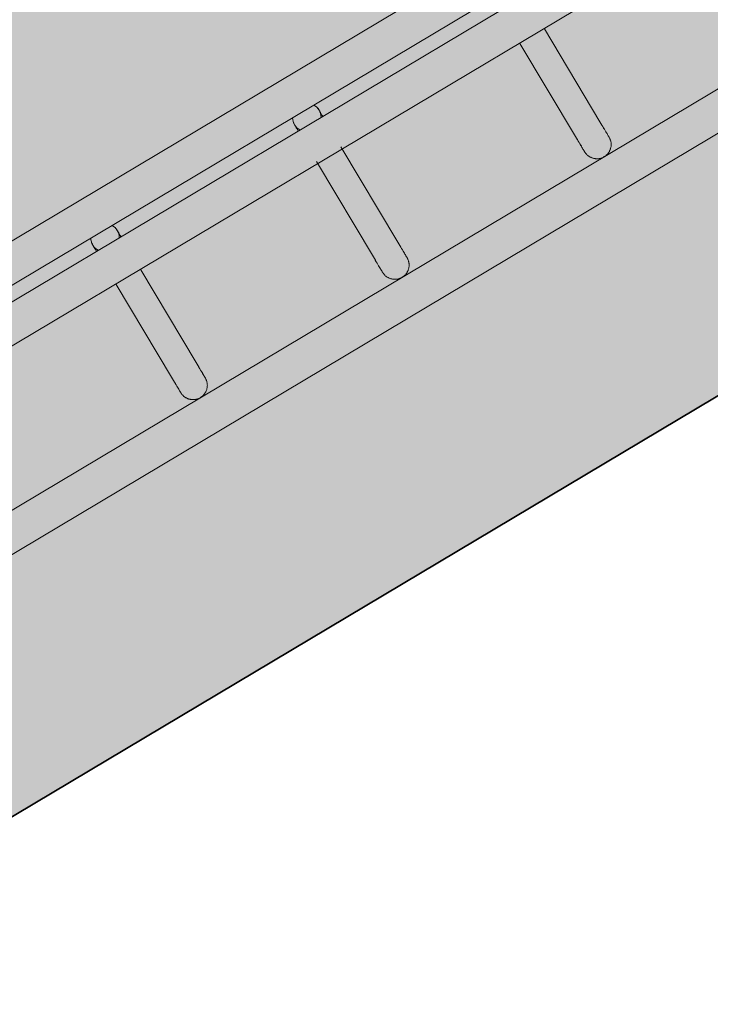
# Model space of a CAD drawing. Header units: metres. Extents: x 127444 to 127966, y 464485 to 464708.
# Tile 258 of 425: x 127927.989 to 127928.134, y 464643.705 to 464643.912. Entities that reach past the tile are written whole.
import ezdxf

# ---------------------------------------------------------------- set-up
doc = ezdxf.new("R2010")
doc.units = ezdxf.units.M
for name, color, linetype, lineweight in [('A-FLOR-HRAL', 11, 'Continuous', 9), ('B-WE-VH-VERHARDING_BETONSTRAATSTEEN-A-200', 8, 'Continuous', 9), ('N-WE-VH-VERHARDING_BETON-A', 252, 'Continuous', 18), ('N-WE-VH-VERHARDING_BETON-G', 252, 'Continuous', 35), ('S-BEAM', 12, 'Continuous', 9)]:
    doc.layers.add(name, color=color, linetype=linetype, lineweight=lineweight)

# ---------------------------------------------------------------- blocks, each defined once
blk = doc.blocks.new('34_22_B_BNP_Hekwerk_Integra_Schuin - Integra_Schuin_1000-4876906--2_00_00')
at = {"layer": 'A-FLOR-HRAL'}
for p, q in [((362.37, 9.5), (-1956.09, 9.5)), ((-1956.09, 1.5), (361.67, 1.5)), ((361.4, -1.5), (-1956.09, -1.5)), ((-1956.09, -9.5), (360.7, -9.5)), ((358.11, -39.13), (-1956.09, -39.13)), ((-1956.09, -47.13), (357.41, -47.13))]:
    blk.add_line(p, q, dxfattribs=at)
at = {"layer": 'S-BEAM'}
for p, q in [((36.48, -9.6), (36.48, -32.34)), ((36.48, -9.6), (36.48, -32.34)), ((36.48, -9.6), (36.48, -32.34)), ((36.48, -9.6), (36.48, -32.34)), ((42.48, -32.34), (42.48, -9.6)), ((42.48, -32.34), (42.48, -9.6)), ((42.48, -32.34), (42.48, -9.6)), ((42.48, -32.34), (42.48, -9.6)), ((85.88, -8.96), (85.88, -32.34)), ((85.88, -8.96), (85.88, -32.34)), ((85.88, -8.96), (85.88, -32.34)), ((85.88, -8.97), (85.88, -32.34)), ((91.88, -32.34), (91.88, -8.96)), ((91.88, -32.34), (91.88, -8.96)), ((91.88, -32.34), (91.88, -8.96)), ((91.88, -32.34), (91.88, -8.97)), ((135.35, -9.6), (135.35, -32.34)), ((135.35, -9.6), (135.35, -32.34)), ((135.35, -9.6), (135.35, -32.34)), ((135.35, -9.6), (135.35, -32.34)), ((141.35, -32.34), (141.35, -9.6)), ((141.35, -32.34), (141.35, -9.6)), ((141.35, -32.34), (141.35, -9.6)), ((141.35, -32.34), (141.35, -9.6))]:
    blk.add_line(p, q, dxfattribs=at)
at = {"layer": 'S-BEAM', "flags": 128}
for points in [[(36.48, 0), (36.48, 0.12), (36.49, 0.24), (36.5, 0.36), (36.51, 0.48), (36.54, 0.6)], [(36.48, 0), (36.48, 0.12), (36.49, 0.24), (36.5, 0.36), (36.51, 0.48), (36.54, 0.6)], [(36.48, 0), (36.48, -0.01), (36.48, -0.03), (36.48, -0.06), (36.48, -0.11), (36.48, -0.18), (36.48, -0.26), (36.48, -0.35), (36.48, -0.46), (36.48, -0.58), (36.48, -0.71), (36.48, -0.86), (36.48, -1.02), (36.48, -1.19), (36.48, -1.37), (36.48, -1.53)], [(36.48, 0), (36.48, -0.01), (36.48, -0.03), (36.48, -0.06), (36.48, -0.11), (36.48, -0.18), (36.48, -0.26), (36.48, -0.35), (36.48, -0.46), (36.48, -0.58), (36.48, -0.71), (36.48, -0.86), (36.48, -1.02), (36.48, -1.19), (36.48, -1.37), (36.48, -1.53)], [(36.76, 1.28), (36.82, 1.39), (36.87, 1.49)], [(36.76, 1.28), (36.82, 1.39), (36.87, 1.49)], [(42.43, 0.54), (42.45, 0.42), (42.46, 0.3), (42.47, 0.18), (42.48, 0.06), (42.48, 0)], [(42.43, 0.54), (42.45, 0.42), (42.46, 0.3), (42.47, 0.18), (42.48, 0.06), (42.48, 0)], [(42.48, 0), (42.48, -0.01), (42.48, -0.03), (42.48, -0.06), (42.48, -0.11), (42.48, -0.18), (42.48, -0.26), (42.48, -0.35), (42.48, -0.46), (42.48, -0.58), (42.48, -0.71), (42.48, -0.86), (42.48, -1.02), (42.48, -1.19), (42.48, -1.37), (42.48, -1.53)], [(42.48, 0), (42.48, -0.01), (42.48, -0.03), (42.48, -0.06), (42.48, -0.11), (42.48, -0.18), (42.48, -0.26), (42.48, -0.35), (42.48, -0.46), (42.48, -0.58), (42.48, -0.71), (42.48, -0.86), (42.48, -1.02), (42.48, -1.19), (42.48, -1.37), (42.48, -1.53)], [(85.88, 0), (85.88, 0.12), (85.89, 0.24), (85.9, 0.36), (85.91, 0.48), (85.94, 0.6)], [(85.88, 0), (85.88, 0.12), (85.89, 0.24), (85.9, 0.36), (85.91, 0.48), (85.94, 0.6)], [(85.88, 0), (85.88, -0.01), (85.88, -0.03), (85.88, -0.06), (85.88, -0.11), (85.88, -0.18), (85.88, -0.26), (85.88, -0.35), (85.88, -0.46), (85.88, -0.58), (85.88, -0.71), (85.88, -0.86), (85.88, -1.02), (85.88, -1.19), (85.88, -1.37), (85.88, -1.53)], [(85.88, 0), (85.88, -0.01), (85.88, -0.03), (85.88, -0.06), (85.88, -0.11), (85.88, -0.18), (85.88, -0.26), (85.88, -0.35), (85.88, -0.46), (85.88, -0.58), (85.88, -0.71), (85.88, -0.86), (85.88, -1.02), (85.88, -1.19), (85.88, -1.37), (85.88, -1.53)], [(86.16, 1.28), (86.21, 1.39), (86.27, 1.49)], [(86.16, 1.28), (86.21, 1.39), (86.27, 1.49)], [(91.83, 0.54), (91.85, 0.42), (91.86, 0.3), (91.87, 0.18), (91.87, 0.06), (91.88, 0)], [(91.83, 0.54), (91.85, 0.42), (91.86, 0.3), (91.87, 0.18), (91.87, 0.06), (91.88, 0)], [(91.88, 0), (91.88, -0.01), (91.88, -0.03), (91.88, -0.06), (91.88, -0.11), (91.88, -0.18), (91.88, -0.26), (91.88, -0.35), (91.88, -0.46), (91.88, -0.58), (91.88, -0.71), (91.88, -0.86), (91.88, -1.02), (91.88, -1.19), (91.88, -1.37), (91.88, -1.53)], [(91.88, 0), (91.88, -0.01), (91.88, -0.03), (91.88, -0.06), (91.88, -0.11), (91.88, -0.18), (91.88, -0.26), (91.88, -0.35), (91.88, -0.46), (91.88, -0.58), (91.88, -0.71), (91.88, -0.86), (91.88, -1.02), (91.88, -1.19), (91.88, -1.37), (91.88, -1.53)], [(36.48, -1.53), (36.48, -1.38), (36.48, -1.19), (36.48, -1.02), (36.48, -0.86), (36.48, -0.71), (36.48, -0.58), (36.48, -0.46), (36.48, -0.35), (36.48, -0.26), (36.48, -0.18), (36.48, -0.12), (36.48, -0.07), (36.48, -0.03), (36.48, -0.01), (36.48, 0)], [(36.48, -1.53), (36.48, -1.38), (36.48, -1.19), (36.48, -1.02), (36.48, -0.86), (36.48, -0.71), (36.48, -0.58), (36.48, -0.46), (36.48, -0.35), (36.48, -0.26), (36.48, -0.18), (36.48, -0.12), (36.48, -0.07), (36.48, -0.03), (36.48, -0.01), (36.48, 0)], [(42.48, -1.53), (42.48, -1.38), (42.48, -1.19), (42.48, -1.02), (42.48, -0.86), (42.48, -0.71), (42.48, -0.58), (42.48, -0.46), (42.48, -0.35), (42.48, -0.26), (42.48, -0.18), (42.48, -0.12), (42.48, -0.07), (42.48, -0.03), (42.48, -0.01), (42.48, 0)], [(42.48, -1.53), (42.48, -1.38), (42.48, -1.19), (42.48, -1.02), (42.48, -0.86), (42.48, -0.71), (42.48, -0.58), (42.48, -0.46), (42.48, -0.35), (42.48, -0.26), (42.48, -0.18), (42.48, -0.12), (42.48, -0.07), (42.48, -0.03), (42.48, -0.01), (42.48, 0)], [(85.88, -1.53), (85.88, -1.38), (85.88, -1.19), (85.88, -1.02), (85.88, -0.86), (85.88, -0.71), (85.88, -0.58), (85.88, -0.46), (85.88, -0.35), (85.88, -0.26), (85.88, -0.18), (85.88, -0.12), (85.88, -0.07), (85.88, -0.03), (85.88, -0.01), (85.88, 0)], [(85.88, -1.53), (85.88, -1.38), (85.88, -1.19), (85.88, -1.02), (85.88, -0.86), (85.88, -0.71), (85.88, -0.58), (85.88, -0.46), (85.88, -0.35), (85.88, -0.26), (85.88, -0.18), (85.88, -0.12), (85.88, -0.07), (85.88, -0.03), (85.88, -0.01), (85.88, 0)], [(91.88, -1.53), (91.88, -1.38), (91.88, -1.19), (91.88, -1.02), (91.88, -0.86), (91.88, -0.71), (91.88, -0.58), (91.88, -0.46), (91.88, -0.35), (91.88, -0.26), (91.88, -0.18), (91.88, -0.12), (91.88, -0.07), (91.88, -0.03), (91.88, -0.01), (91.88, 0)], [(91.88, -1.53), (91.88, -1.38), (91.88, -1.19), (91.88, -1.02), (91.88, -0.86), (91.88, -0.71), (91.88, -0.58), (91.88, -0.46), (91.88, -0.35), (91.88, -0.26), (91.88, -0.18), (91.88, -0.12), (91.88, -0.07), (91.88, -0.03), (91.88, -0.01), (91.88, 0)], [(36.48, -32.34), (36.48, -32.75), (36.48, -33.15), (36.48, -33.52), (36.48, -33.87), (36.48, -34.2), (36.48, -34.5), (36.48, -34.78), (36.48, -35.03), (36.48, -35.26), (36.48, -35.46), (36.48, -35.64), (36.48, -35.78), (36.48, -35.91), (36.48, -36), (36.48, -36.07), (36.48, -36.11), (36.48, -36.13)], [(36.48, -36.13), (36.48, -36.11), (36.48, -36.07), (36.48, -36), (36.48, -35.91), (36.48, -35.79), (36.48, -35.64), (36.48, -35.46), (36.48, -35.26), (36.48, -35.04), (36.48, -34.78), (36.48, -34.51), (36.48, -34.2), (36.48, -33.88), (36.48, -33.53), (36.48, -33.16), (36.48, -32.76), (36.48, -32.34), (36.48, -32.34)], [(36.48, -32.34), (36.48, -32.75), (36.48, -33.15), (36.48, -33.52), (36.48, -33.87), (36.48, -34.2)], [(36.48, -34.2), (36.48, -33.88), (36.48, -33.53), (36.48, -33.16), (36.48, -32.76), (36.48, -32.34), (36.48, -32.34)], [(42.48, -32.34), (42.48, -32.75), (42.48, -33.15), (42.48, -33.52), (42.48, -33.87), (42.48, -34.2), (42.48, -34.5), (42.48, -34.78), (42.48, -35.03), (42.48, -35.26), (42.48, -35.46), (42.48, -35.64), (42.48, -35.78), (42.48, -35.91), (42.48, -36), (42.48, -36.07), (42.48, -36.11), (42.48, -36.13)], [(42.48, -36.13), (42.48, -36.11), (42.48, -36.07), (42.48, -36), (42.48, -35.91), (42.48, -35.79), (42.48, -35.64), (42.48, -35.46), (42.48, -35.26), (42.48, -35.04), (42.48, -34.78), (42.48, -34.51), (42.48, -34.2), (42.48, -33.88), (42.48, -33.53), (42.48, -33.16), (42.48, -32.76), (42.48, -32.34), (42.48, -32.34)], [(85.88, -32.34), (85.88, -32.75), (85.88, -33.15), (85.88, -33.52), (85.88, -33.87), (85.88, -34.2), (85.88, -34.5), (85.88, -34.78), (85.88, -35.03), (85.88, -35.26), (85.88, -35.46), (85.88, -35.64), (85.88, -35.78), (85.88, -35.91), (85.88, -36), (85.88, -36.07), (85.88, -36.11), (85.88, -36.13)], [(85.88, -36.13), (85.88, -36.11), (85.88, -36.07), (85.88, -36), (85.88, -35.91), (85.88, -35.79), (85.88, -35.64), (85.88, -35.46), (85.88, -35.26), (85.88, -35.04), (85.88, -34.78), (85.88, -34.51), (85.88, -34.2), (85.88, -33.88), (85.88, -33.53), (85.88, -33.16), (85.88, -32.76), (85.88, -32.34), (85.88, -32.34)], [(85.88, -32.34), (85.88, -32.75), (85.88, -33.15), (85.88, -33.52), (85.88, -33.87), (85.88, -34.2)], [(85.88, -34.2), (85.88, -33.88), (85.88, -33.53), (85.88, -33.16), (85.88, -32.76), (85.88, -32.34), (85.88, -32.34)], [(91.88, -32.34), (91.88, -32.75), (91.88, -33.15), (91.88, -33.52), (91.88, -33.87), (91.88, -34.2), (91.88, -34.5), (91.88, -34.78), (91.88, -35.03), (91.88, -35.26), (91.88, -35.46), (91.88, -35.64), (91.88, -35.78), (91.88, -35.91), (91.88, -36), (91.88, -36.07), (91.88, -36.11), (91.88, -36.13)], [(91.88, -36.13), (91.88, -36.11), (91.88, -36.07), (91.88, -36), (91.88, -35.91), (91.88, -35.79), (91.88, -35.64), (91.88, -35.46), (91.88, -35.26), (91.88, -35.04), (91.88, -34.78), (91.88, -34.51), (91.88, -34.2), (91.88, -33.88), (91.88, -33.53), (91.88, -33.16), (91.88, -32.76), (91.88, -32.34), (91.88, -32.34)], [(135.35, -32.34), (135.35, -32.75), (135.35, -33.15), (135.35, -33.52), (135.35, -33.87), (135.35, -34.2), (135.35, -34.5), (135.35, -34.78), (135.35, -35.03), (135.35, -35.26), (135.35, -35.46), (135.35, -35.64), (135.35, -35.78), (135.35, -35.91), (135.35, -36), (135.35, -36.07), (135.35, -36.11), (135.35, -36.13)], [(135.35, -36.13), (135.35, -36.11), (135.35, -36.07), (135.35, -36), (135.35, -35.91), (135.35, -35.79), (135.35, -35.64), (135.35, -35.46), (135.35, -35.26), (135.35, -35.04), (135.35, -34.78), (135.35, -34.51), (135.35, -34.2), (135.35, -33.88), (135.35, -33.53), (135.35, -33.16), (135.35, -32.76), (135.35, -32.34), (135.35, -32.34)], [(135.35, -32.34), (135.35, -32.75), (135.35, -33.15), (135.35, -33.52), (135.35, -33.87), (135.35, -34.2)], [(135.35, -34.2), (135.35, -33.88), (135.35, -33.53), (135.35, -33.16), (135.35, -32.76), (135.35, -32.34), (135.35, -32.34)], [(141.35, -32.34), (141.35, -32.75), (141.35, -33.15), (141.35, -33.52), (141.35, -33.87), (141.35, -34.2), (141.35, -34.5), (141.35, -34.78), (141.35, -35.03), (141.35, -35.26), (141.35, -35.46), (141.35, -35.64), (141.35, -35.78), (141.35, -35.91), (141.35, -36), (141.35, -36.07), (141.35, -36.11), (141.35, -36.13)], [(141.35, -36.13), (141.35, -36.11), (141.35, -36.07), (141.35, -36), (141.35, -35.91), (141.35, -35.79), (141.35, -35.64), (141.35, -35.46), (141.35, -35.26), (141.35, -35.04), (141.35, -34.78), (141.35, -34.51), (141.35, -34.2), (141.35, -33.88), (141.35, -33.53), (141.35, -33.16), (141.35, -32.76), (141.35, -32.34), (141.35, -32.34)], [(42.48, -33.52), (42.48, -33.87), (42.48, -34.2), (42.48, -34.5), (42.48, -34.78), (42.48, -35.03), (42.48, -35.26), (42.48, -35.46), (42.48, -35.64), (42.48, -35.78), (42.48, -35.91), (42.48, -36), (42.48, -36.07), (42.48, -36.11), (42.48, -36.13)], [(42.48, -36.13), (42.48, -36.11), (42.48, -36.07), (42.48, -36), (42.48, -35.91), (42.48, -35.79), (42.48, -35.64), (42.48, -35.46), (42.48, -35.26), (42.48, -35.04), (42.48, -34.78), (42.48, -34.51), (42.48, -34.2), (42.48, -33.88), (42.48, -33.53)], [(91.88, -33.52), (91.88, -33.87), (91.88, -34.2), (91.88, -34.5), (91.88, -34.78), (91.88, -35.03), (91.88, -35.26), (91.88, -35.46), (91.88, -35.64), (91.88, -35.78), (91.88, -35.91), (91.88, -36), (91.88, -36.07), (91.88, -36.11), (91.88, -36.13)], [(91.88, -36.13), (91.88, -36.11), (91.88, -36.07), (91.88, -36), (91.88, -35.91), (91.88, -35.79), (91.88, -35.64), (91.88, -35.46), (91.88, -35.26), (91.88, -35.04), (91.88, -34.78), (91.88, -34.51), (91.88, -34.2), (91.88, -33.88), (91.88, -33.53)], [(141.35, -33.52), (141.35, -33.87), (141.35, -34.2), (141.35, -34.5), (141.35, -34.78), (141.35, -35.03), (141.35, -35.26), (141.35, -35.46), (141.35, -35.64), (141.35, -35.78), (141.35, -35.91), (141.35, -36), (141.35, -36.07), (141.35, -36.11), (141.35, -36.13)], [(141.35, -36.13), (141.35, -36.11), (141.35, -36.07), (141.35, -36), (141.35, -35.91), (141.35, -35.79), (141.35, -35.64), (141.35, -35.46), (141.35, -35.26), (141.35, -35.04), (141.35, -34.78), (141.35, -34.51), (141.35, -34.2), (141.35, -33.88), (141.35, -33.53)], [(42.48, -36.13), (42.47, -36.25), (42.47, -36.36), (42.45, -36.48), (42.44, -36.6), (42.42, -36.72), (42.39, -36.84), (42.36, -36.95), (42.32, -37.07), (42.28, -37.18), (42.24, -37.29), (42.19, -37.4), (42.14, -37.51), (42.08, -37.62), (42.02, -37.72), (41.95, -37.82), (41.88, -37.92), (41.81, -38.01), (41.73, -38.1), (41.65, -38.19), (41.57, -38.28), (41.48, -38.36), (41.39, -38.44), (41.29, -38.51), (41.2, -38.58), (41.1, -38.65), (40.99, -38.71), (40.89, -38.77), (40.78, -38.83), (40.67, -38.88), (40.56, -38.92), (40.45, -38.96), (40.34, -39), (40.22, -39.03), (40.1, -39.06), (39.99, -39.08), (39.87, -39.1), (39.75, -39.11), (39.63, -39.12), (39.51, -39.12), (39.39, -39.12), (39.27, -39.12), (39.15, -39.11), (39.03, -39.09), (38.91, -39.07), (38.79, -39.05), (38.68, -39.02), (38.56, -38.98), (38.45, -38.94), (38.34, -38.9), (38.23, -38.85), (38.12, -38.8), (38.01, -38.74), (37.91, -38.68), (37.81, -38.62), (37.71, -38.55), (37.62, -38.48), (37.52, -38.4), (37.43, -38.32), (37.35, -38.24), (37.26, -38.15), (37.18, -38.06), (37.11, -37.97), (37.04, -37.87), (36.97, -37.77), (36.91, -37.67), (36.85, -37.57), (36.79, -37.46), (36.74, -37.35), (36.69, -37.24), (36.65, -37.13), (36.61, -37.02), (36.58, -36.9), (36.55, -36.78), (36.53, -36.67), (36.51, -36.55), (36.49, -36.43), (36.48, -36.31), (36.48, -36.19), (36.48, -36.13)], [(42.48, -36.13), (42.47, -36.25), (42.47, -36.36), (42.45, -36.48), (42.44, -36.6), (42.42, -36.72), (42.39, -36.84), (42.36, -36.95), (42.32, -37.07), (42.28, -37.18), (42.24, -37.29), (42.19, -37.4), (42.14, -37.51), (42.08, -37.62), (42.02, -37.72), (41.95, -37.82), (41.88, -37.92), (41.81, -38.01), (41.73, -38.1), (41.65, -38.19), (41.57, -38.28), (41.48, -38.36), (41.39, -38.44), (41.29, -38.51), (41.2, -38.58), (41.1, -38.65), (40.99, -38.71), (40.89, -38.77), (40.78, -38.83), (40.67, -38.88), (40.56, -38.92), (40.45, -38.96), (40.34, -39), (40.22, -39.03), (40.1, -39.06), (39.99, -39.08), (39.87, -39.1), (39.75, -39.11), (39.63, -39.12), (39.51, -39.12), (39.39, -39.12), (39.27, -39.12), (39.15, -39.11), (39.03, -39.09), (38.91, -39.07), (38.79, -39.05), (38.68, -39.02), (38.56, -38.98), (38.45, -38.94), (38.34, -38.9), (38.23, -38.85), (38.12, -38.8), (38.01, -38.74), (37.91, -38.68), (37.81, -38.62), (37.71, -38.55), (37.62, -38.48), (37.52, -38.4), (37.43, -38.32), (37.35, -38.24), (37.26, -38.15), (37.18, -38.06), (37.11, -37.97), (37.04, -37.87), (36.97, -37.77), (36.91, -37.67), (36.85, -37.57), (36.79, -37.46), (36.74, -37.35), (36.69, -37.24), (36.65, -37.13), (36.61, -37.02), (36.58, -36.9), (36.55, -36.78), (36.53, -36.67)], [(91.88, -36.13), (91.87, -36.25), (91.87, -36.36), (91.85, -36.48), (91.84, -36.6), (91.82, -36.72), (91.79, -36.84), (91.76, -36.95), (91.72, -37.07), (91.68, -37.18), (91.64, -37.29), (91.59, -37.4), (91.54, -37.51), (91.48, -37.62), (91.42, -37.72), (91.35, -37.82), (91.28, -37.92), (91.21, -38.01), (91.13, -38.1), (91.05, -38.19), (90.97, -38.28), (90.88, -38.36), (90.79, -38.44), (90.69, -38.51), (90.6, -38.58), (90.5, -38.65), (90.39, -38.71), (90.29, -38.77), (90.18, -38.83), (90.07, -38.88), (89.96, -38.92), (89.85, -38.96), (89.74, -39), (89.62, -39.03), (89.5, -39.06), (89.39, -39.08), (89.27, -39.1), (89.15, -39.11), (89.03, -39.12), (88.91, -39.12), (88.79, -39.12), (88.67, -39.12), (88.55, -39.11), (88.43, -39.09), (88.31, -39.07), (88.19, -39.05), (88.08, -39.02), (87.96, -38.98), (87.85, -38.94), (87.74, -38.9), (87.63, -38.85), (87.52, -38.8), (87.41, -38.74), (87.31, -38.68), (87.21, -38.62), (87.11, -38.55), (87.01, -38.48), (86.92, -38.4), (86.83, -38.32), (86.75, -38.24), (86.66, -38.15), (86.58, -38.06), (86.51, -37.97), (86.44, -37.87), (86.37, -37.77), (86.31, -37.67), (86.25, -37.57), (86.19, -37.46), (86.14, -37.35), (86.09, -37.24), (86.05, -37.13), (86.01, -37.02), (85.98, -36.9), (85.95, -36.78), (85.93, -36.67), (85.91, -36.55), (85.89, -36.43), (85.88, -36.31), (85.88, -36.19), (85.88, -36.13)], [(91.88, -36.13), (91.87, -36.25), (91.87, -36.36), (91.85, -36.48), (91.84, -36.6), (91.82, -36.72), (91.79, -36.84), (91.76, -36.95), (91.72, -37.07), (91.68, -37.18), (91.64, -37.29), (91.59, -37.4), (91.54, -37.51), (91.48, -37.62), (91.42, -37.72), (91.35, -37.82), (91.28, -37.92), (91.21, -38.01), (91.13, -38.1), (91.05, -38.19), (90.97, -38.28), (90.88, -38.36), (90.79, -38.44), (90.69, -38.51), (90.6, -38.58), (90.5, -38.65), (90.39, -38.71), (90.29, -38.77), (90.18, -38.83), (90.07, -38.88), (89.96, -38.92), (89.85, -38.96), (89.74, -39), (89.62, -39.03), (89.5, -39.06), (89.39, -39.08), (89.27, -39.1), (89.15, -39.11), (89.03, -39.12), (88.91, -39.12), (88.79, -39.12), (88.67, -39.12), (88.55, -39.11), (88.43, -39.09), (88.31, -39.07), (88.19, -39.05), (88.08, -39.02), (87.96, -38.98), (87.85, -38.94), (87.74, -38.9), (87.63, -38.85), (87.52, -38.8), (87.41, -38.74), (87.31, -38.68), (87.21, -38.62), (87.11, -38.55), (87.01, -38.48), (86.92, -38.4), (86.83, -38.32), (86.75, -38.24), (86.66, -38.15), (86.58, -38.06), (86.51, -37.97), (86.44, -37.87), (86.37, -37.77), (86.31, -37.67), (86.25, -37.57), (86.19, -37.46), (86.14, -37.35), (86.09, -37.24), (86.05, -37.13), (86.01, -37.02), (85.98, -36.9), (85.95, -36.78), (85.93, -36.67)], [(141.35, -36.13), (141.35, -36.25), (141.34, -36.36), (141.33, -36.48), (141.32, -36.6), (141.29, -36.72), (141.27, -36.84), (141.24, -36.95), (141.2, -37.07), (141.16, -37.18), (141.12, -37.29), (141.07, -37.4), (141.01, -37.51), (140.96, -37.62), (140.9, -37.72), (140.83, -37.82), (140.76, -37.92), (140.69, -38.01), (140.61, -38.1), (140.53, -38.19), (140.44, -38.28), (140.36, -38.36), (140.26, -38.44), (140.17, -38.51), (140.07, -38.58), (139.97, -38.65), (139.87, -38.71), (139.77, -38.77), (139.66, -38.83), (139.55, -38.88), (139.44, -38.92), (139.33, -38.96), (139.21, -39), (139.1, -39.03), (138.98, -39.06), (138.86, -39.08), (138.74, -39.1), (138.63, -39.11), (138.51, -39.12), (138.39, -39.12), (138.27, -39.12), (138.15, -39.12), (138.03, -39.11), (137.91, -39.09), (137.79, -39.07), (137.67, -39.05), (137.56, -39.02), (137.44, -38.98), (137.33, -38.94), (137.22, -38.9), (137.1, -38.85), (137, -38.8), (136.89, -38.74), (136.79, -38.68), (136.69, -38.62), (136.59, -38.55), (136.49, -38.48), (136.4, -38.4), (136.31, -38.32), (136.22, -38.24), (136.14, -38.15), (136.06, -38.06), (135.99, -37.97), (135.91, -37.87), (135.85, -37.77), (135.78, -37.67), (135.72, -37.57), (135.67, -37.46), (135.62, -37.35), (135.57, -37.24), (135.53, -37.13), (135.49, -37.02), (135.46, -36.9), (135.43, -36.78), (135.4, -36.67), (135.38, -36.55), (135.37, -36.43), (135.36, -36.31), (135.35, -36.19), (135.35, -36.13)], [(141.35, -36.13), (141.35, -36.25), (141.34, -36.36), (141.33, -36.48), (141.32, -36.6), (141.29, -36.72), (141.27, -36.84), (141.24, -36.95), (141.2, -37.07), (141.16, -37.18), (141.12, -37.29), (141.07, -37.4), (141.01, -37.51), (140.96, -37.62), (140.9, -37.72), (140.83, -37.82), (140.76, -37.92), (140.69, -38.01), (140.61, -38.1), (140.53, -38.19), (140.44, -38.28), (140.36, -38.36), (140.26, -38.44), (140.17, -38.51), (140.07, -38.58), (139.97, -38.65), (139.87, -38.71), (139.77, -38.77), (139.66, -38.83), (139.55, -38.88), (139.44, -38.92), (139.33, -38.96), (139.21, -39), (139.1, -39.03), (138.98, -39.06), (138.86, -39.08), (138.74, -39.1), (138.63, -39.11), (138.51, -39.12), (138.39, -39.12), (138.27, -39.12), (138.15, -39.12), (138.03, -39.11), (137.91, -39.09), (137.79, -39.07), (137.67, -39.05), (137.56, -39.02), (137.44, -38.98), (137.33, -38.94), (137.22, -38.9), (137.1, -38.85), (137, -38.8), (136.89, -38.74), (136.79, -38.68), (136.69, -38.62), (136.59, -38.55), (136.49, -38.48), (136.4, -38.4), (136.31, -38.32), (136.22, -38.24), (136.14, -38.15), (136.06, -38.06), (135.99, -37.97), (135.91, -37.87), (135.85, -37.77), (135.78, -37.67), (135.72, -37.57), (135.67, -37.46), (135.62, -37.35), (135.57, -37.24), (135.53, -37.13), (135.49, -37.02), (135.46, -36.9), (135.43, -36.78), (135.4, -36.67)]]:
    blk.add_lwpolyline(points, dxfattribs=at)
at = {"layer": 'S-BEAM'}
for centre, start, end in [((39.48, 0), 150, 180), ((39.48, 0), 165, 180), ((39.48, 0), 360, 30), ((39.48, 0), 360, 15), ((88.88, 0), 150, 180), ((88.88, 0), 165, 180), ((88.88, 0), 360, 30), ((88.88, 0), 360, 15), ((39.48, 0), 180, 210), ((39.48, 0), 180, 195), ((39.48, 0), 330, 360), ((39.48, 0), 345, 360), ((88.88, 0), 180, 210), ((88.88, 0), 180, 195), ((88.88, 0), 330, 360), ((88.88, 0), 345, 360)]:
    blk.add_arc(centre, 3, start, end, dxfattribs=at)

msp = doc.modelspace()

# ---------------------------------------------------------------- hatches: boundary and pattern name
at = {"layer": 'B-WE-VH-VERHARDING_BETONSTRAATSTEEN-A-200'}
h = msp.add_hatch(dxfattribs=at)
h.set_pattern_fill('AVH-BSS_KEIFORMAAT_ELLEBOOG-SO', color=256, angle=1, pattern_type=2)
h.set_pattern_definition([(31.81611, (127908.58607, 464613.06392), (0.03386772, 0.14457862), [0.315, -0.105]), (301.81611, (127908.47536, 464613.24236), (0.03386772, 0.14457862), [0.315, -0.105])])
h.paths.add_polyline_path([(127940.57923, 464651.66311), (127937.65926, 464649.92134), (127938.01786, 464649.32017), (127940.93783, 464651.06194)], flags=16)
h.paths.add_polyline_path([(127944.2228, 464653.02142), (127943.8642, 464653.62259), (127940.94423, 464651.88083), (127941.30283, 464651.27966)], flags=16)
edge = h.paths.add_edge_path(flags=16)
edge.add_arc((127917.88105, 464700.47107), 0.4, 30.8149, 210.8149)
edge.add_line((127917.53752, 464700.26616), (127921.37951, 464693.82496))
edge.add_arc((127921.72304, 464694.02987), 0.4, 210.8149, 390.8149)
edge.add_line((127922.06657, 464694.23477), (127918.22458, 464700.67597))
edge = h.paths.add_edge_path()
edge.add_line((127929.24995, 464697.53579), (127928.80329, 464697.26935))
edge.add_line((127928.80329, 464697.26935), (127928.62665, 464697.56548))
edge.add_line((127928.62665, 464697.56548), (127924.41416, 464695.05272))
edge.add_line((127924.41416, 464695.05272), (127919.91876, 464702.589))
edge.add_arc((127922.49521, 464704.12585), 3, 146.6578, 210.81611, ccw=False)
edge.add_line((127919.989, 464705.77476), (127913.63025, 464701.98178))
edge.add_arc((127913.33915, 464701.57526), 0.5, 30.8162, 54.3942, ccw=False)
edge.add_line((127913.76856, 464701.8314), (127919.60859, 464692.04091))
edge.add_arc((127919.17411, 464691.7839), 0.50481, -52.9525, 30.6058, ccw=False)
edge.add_line((127919.47824, 464691.381), (127915.65218, 464689.09885))
edge.add_line((127915.65218, 464689.09885), (127916.2004, 464688.17979))
edge.add_line((127916.2004, 464688.17979), (127915.59923, 464687.82119))
edge.add_line((127915.59923, 464687.82119), (127915.05101, 464688.74026))
edge.add_line((127915.05101, 464688.74026), (127913.20424, 464687.63872))
edge.add_line((127913.20424, 464687.63872), (127914.89256, 464684.76207))
edge.add_line((127914.89256, 464684.76207), (127915.59184, 464684.79392))
edge.add_line((127915.59184, 464684.79392), (127915.63332, 464683.88302))
edge.add_line((127915.63332, 464683.88302), (127917.341, 464684.90122))
edge.add_line((127917.341, 464684.90122), (127916.77749, 464685.84591))
edge.add_line((127916.77749, 464685.84591), (127917.37866, 464686.20451))
edge.add_line((127917.37866, 464686.20451), (127918.50568, 464684.31512))
edge.add_line((127918.50568, 464684.31512), (127917.90451, 464683.95652))
edge.add_line((127917.90451, 464683.95652), (127919.08277, 464681.98124))
edge.add_line((127919.08277, 464681.98124), (127919.68394, 464682.33984))
edge.add_line((127919.68394, 464682.33984), (127921.4257, 464679.41987))
edge.add_line((127921.4257, 464679.41987), (127920.82453, 464679.06127))
edge.add_line((127920.82453, 464679.06127), (127922.00279, 464677.08599))
edge.add_line((127922.00279, 464677.08599), (127922.60396, 464677.44459))
edge.add_line((127922.60396, 464677.44459), (127923.73098, 464675.5552))
edge.add_line((127923.73098, 464675.5552), (127923.12981, 464675.1966))
edge.add_line((127923.12981, 464675.1966), (127924.61544, 464672.70603))
edge.add_line((127924.61544, 464672.70603), (127925.21661, 464673.06463))
edge.add_line((127925.21661, 464673.06463), (127926.34363, 464671.17523))
edge.add_line((127926.34363, 464671.17523), (127927.82926, 464668.68467))
edge.add_line((127927.82926, 464668.68467), (127928.95628, 464666.79527))
edge.add_line((127928.95628, 464666.79527), (127930.44191, 464664.30471))
edge.add_line((127930.44191, 464664.30471), (127931.56893, 464662.41531))
edge.add_line((127931.56893, 464662.41531), (127930.96776, 464662.05671))
edge.add_line((127930.96776, 464662.05671), (127932.45339, 464659.56615))
edge.add_line((127932.45339, 464659.56615), (127933.05456, 464659.92475))
edge.add_line((127933.05456, 464659.92475), (127934.18159, 464658.03535))
edge.add_line((127934.18159, 464658.03535), (127933.58041, 464657.67675))
edge.add_line((127933.58041, 464657.67675), (127933.90059, 464657.13999))
edge.add_line((127933.90059, 464657.13999), (127935.47222, 464658.07747))
edge.add_line((127935.47222, 464658.07747), (127936.59925, 464656.18808))
edge.add_line((127936.59925, 464656.18808), (127934.70986, 464655.06105))
edge.add_line((127934.70986, 464655.06105), (127933.96704, 464656.30634))
edge.add_line((127933.96704, 464656.30634), (127931.26177, 464654.69264))
edge.add_line((127931.26177, 464654.69264), (127931.62037, 464654.09147))
edge.add_line((127931.62037, 464654.09147), (127931.0192, 464653.73287))
edge.add_line((127931.0192, 464653.73287), (127930.66068, 464654.33409))
edge.add_line((127930.66068, 464654.33409), (127926.95213, 464652.12194))
edge.add_line((127926.95213, 464652.12194), (127930.18506, 464645.46298))
edge.add_line((127930.18506, 464645.46298), (127936.19927, 464649.05046))
edge.add_line((127936.19927, 464649.05046), (127936.55787, 464648.44929))
edge.add_line((127936.55787, 464648.44929), (127921.0133, 464639.17694))
edge.add_line((127921.0133, 464639.17694), (127920.84681, 464639.45605))
edge.add_line((127920.84681, 464639.45605), (127918.35625, 464637.97043))
edge.add_line((127918.35625, 464637.97043), (127918.90695, 464637.0472))
edge.add_line((127918.90695, 464637.0472), (127917.01756, 464635.92018))
edge.add_line((127917.01756, 464635.92018), (127916.46685, 464636.8434))
edge.add_line((127916.46685, 464636.8434), (127913.97628, 464635.35778))
edge.add_line((127913.97628, 464635.35778), (127914.14278, 464635.07866))
edge.add_line((127914.14278, 464635.07866), (127912.25338, 464633.95164))
edge.add_line((127912.25338, 464633.95164), (127915.11458, 464629.155))
edge.add_line((127915.11458, 464629.155), (127902.72187, 464621.76273))
edge.add_line((127902.72187, 464621.76273), (127903.5901, 464620.30719))
edge.add_line((127903.5901, 464620.30719), (127904.08821, 464620.60432))
edge.add_line((127904.08821, 464620.60432), (127904.44681, 464620.00315))
edge.add_line((127904.44681, 464620.00315), (127903.9487, 464619.70602))
edge.add_line((127903.9487, 464619.70602), (127905.69046, 464616.78605))
edge.add_line((127905.69046, 464616.78605), (127906.18858, 464617.08317))
edge.add_line((127906.18858, 464617.08317), (127906.54718, 464616.482))
edge.add_line((127906.54718, 464616.482), (127906.04906, 464616.18488))
edge.add_line((127906.04906, 464616.18488), (127907.79083, 464613.2649))
edge.add_line((127907.79083, 464613.2649), (127908.28894, 464613.56203))
edge.add_line((127908.28894, 464613.56203), (127908.58607, 464613.06392))
edge.add_line((127908.58607, 464613.06392), (127911.67781, 464614.90814))
edge.add_line((127911.67781, 464614.90814), (127911.38068, 464615.40625))
edge.add_line((127911.38068, 464615.40625), (127922.07294, 464621.78419))
edge.add_line((127922.07294, 464621.78419), (127922.37006, 464621.28608))
edge.add_line((127922.37006, 464621.28608), (127924.86063, 464622.7717))
edge.add_line((127924.86063, 464622.7717), (127924.5635, 464623.26982))
edge.add_line((127924.5635, 464623.26982), (127926.4529, 464624.39684))
edge.add_line((127926.4529, 464624.39684), (127926.75002, 464623.89873))
edge.add_line((127926.75002, 464623.89873), (127929.24059, 464625.38436))
edge.add_line((127929.24059, 464625.38436), (127928.94347, 464625.88247))
edge.add_line((127928.94347, 464625.88247), (127930.83286, 464627.00949))
edge.add_line((127930.83286, 464627.00949), (127931.12999, 464626.51138))
edge.add_line((127931.12999, 464626.51138), (127933.62055, 464627.99701))
edge.add_line((127933.62055, 464627.99701), (127933.32343, 464628.49512))
edge.add_line((127933.32343, 464628.49512), (127935.21282, 464629.62214))
edge.add_line((127935.21282, 464629.62214), (127935.50995, 464629.12403))
edge.add_line((127935.50995, 464629.12403), (127938.00051, 464630.60966))
edge.add_line((127938.00051, 464630.60966), (127937.96978, 464630.66119))
edge.add_line((127937.96978, 464630.66119), (127938.61389, 464631.0454))
edge.add_line((127938.61389, 464631.0454), (127938.3475, 464631.49198))
edge.add_line((127938.3475, 464631.49198), (127938.94867, 464631.85058))
edge.add_line((127938.94867, 464631.85058), (127939.21506, 464631.404))
edge.add_line((127939.21506, 464631.404), (127942.99385, 464633.65805))
edge.add_line((127942.99385, 464633.65805), (127942.72746, 464634.10463))
edge.add_line((127942.72746, 464634.10463), (127943.32863, 464634.46323))
edge.add_line((127943.32863, 464634.46323), (127943.59502, 464634.01665))
edge.add_line((127943.59502, 464634.01665), (127947.37381, 464636.2707))
edge.add_line((127947.37381, 464636.2707), (127947.10742, 464636.71728))
edge.add_line((127947.10742, 464636.71728), (127947.70859, 464637.07588))
edge.add_line((127947.70859, 464637.07588), (127947.97498, 464636.6293))
edge.add_line((127947.97498, 464636.6293), (127951.75377, 464638.88335))
edge.add_line((127951.75377, 464638.88335), (127951.48738, 464639.32993))
edge.add_line((127951.48738, 464639.32993), (127952.08855, 464639.68853))
edge.add_line((127952.08855, 464639.68853), (127952.35494, 464639.24195))
edge.add_line((127952.35494, 464639.24195), (127956.13373, 464641.496))
edge.add_line((127956.13373, 464641.496), (127955.86734, 464641.94258))
edge.add_line((127955.86734, 464641.94258), (127956.46851, 464642.30118))
edge.add_line((127956.46851, 464642.30118), (127956.7349, 464641.8546))
edge.add_line((127956.7349, 464641.8546), (127960.51369, 464644.10865))
edge.add_line((127960.51369, 464644.10865), (127960.2473, 464644.55523))
edge.add_line((127960.2473, 464644.55523), (127960.69389, 464644.82162))
edge.add_line((127960.69389, 464644.82162), (127959.27999, 464647.19196))
edge.add_line((127959.27999, 464647.19196), (127958.8334, 464646.92557))
edge.add_line((127958.8334, 464646.92557), (127958.47477, 464647.52678))
edge.add_line((127958.47477, 464647.52678), (127958.92142, 464647.79309))
edge.add_line((127958.92142, 464647.79309), (127958.87527, 464647.87041))
edge.add_line((127958.87527, 464647.87041), (127958.83663, 464647.84737))
edge.add_line((127958.83663, 464647.84737), (127958.29873, 464648.74912))
edge.add_line((127958.29873, 464648.74912), (127958.3374, 464648.77219))
edge.add_line((127958.3374, 464648.77219), (127958.29125, 464648.84946))
edge.add_line((127958.29125, 464648.84946), (127957.84469, 464648.58308))
edge.add_line((127957.84469, 464648.58308), (127957.48609, 464649.18425))
edge.add_line((127957.48609, 464649.18425), (127957.93268, 464649.45064))
edge.add_line((127957.93268, 464649.45064), (127955.52494, 464653.48708))
edge.add_line((127955.52494, 464653.48708), (127955.07836, 464653.22069))
edge.add_line((127955.07836, 464653.22069), (127954.71976, 464653.82186))
edge.add_line((127954.71976, 464653.82186), (127955.16635, 464654.08825))
edge.add_line((127955.16635, 464654.08825), (127952.76374, 464658.1161))
edge.add_line((127952.76374, 464658.1161), (127952.31714, 464657.8497))
edge.add_line((127952.31714, 464657.8497), (127951.95854, 464658.45088))
edge.add_line((127951.95854, 464658.45088), (127952.40514, 464658.71727))
edge.add_line((127952.40514, 464658.71727), (127950.1511, 464662.49607))
edge.add_line((127950.1511, 464662.49607), (127949.70449, 464662.22967))
edge.add_line((127949.70449, 464662.22967), (127949.34589, 464662.83084))
edge.add_line((127949.34589, 464662.83084), (127949.79248, 464663.09722))
edge.add_line((127949.79248, 464663.09722), (127947.53848, 464666.87604))
edge.add_line((127947.53848, 464666.87604), (127947.09184, 464666.60963))
edge.add_line((127947.09184, 464666.60963), (127946.73324, 464667.2108))
edge.add_line((127946.73324, 464667.2108), (127947.17983, 464667.47719))
edge.add_line((127947.17983, 464667.47719), (127944.92584, 464671.25601))
edge.add_line((127944.92584, 464671.25601), (127944.47919, 464670.98959))
edge.add_line((127944.47919, 464670.98959), (127944.12059, 464671.59076))
edge.add_line((127944.12059, 464671.59076), (127944.56722, 464671.85717))
edge.add_line((127944.56722, 464671.85717), (127942.31317, 464675.63596))
edge.add_line((127942.31317, 464675.63596), (127941.86654, 464675.36955))
edge.add_line((127941.86654, 464675.36955), (127941.50794, 464675.97072))
edge.add_line((127941.50794, 464675.97072), (127941.9546, 464676.23715))
edge.add_line((127941.9546, 464676.23715), (127939.7005, 464680.01591))
edge.add_line((127939.7005, 464680.01591), (127939.25413, 464679.74965))
edge.add_line((127939.25413, 464679.74965), (127938.89514, 464680.35059))
edge.add_line((127938.89514, 464680.35059), (127939.34202, 464680.61716))
edge.add_line((127939.34202, 464680.61716), (127937.08788, 464684.39589))
edge.add_line((127937.08788, 464684.39589), (127936.64124, 464684.12947))
edge.add_line((127936.64124, 464684.12947), (127936.28264, 464684.73064))
edge.add_line((127936.28264, 464684.73064), (127936.7293, 464684.99708))
edge.add_line((127936.7293, 464684.99708), (127934.47522, 464688.77585))
edge.add_line((127934.47522, 464688.77585), (127934.02859, 464688.50943))
edge.add_line((127934.02859, 464688.50943), (127933.66999, 464689.1106))
edge.add_line((127933.66999, 464689.1106), (127934.11664, 464689.37703))
edge.add_line((127934.11664, 464689.37703), (127931.8626, 464693.15582))
edge.add_line((127931.8626, 464693.15582), (127931.41594, 464692.88939))
edge.add_line((127931.41594, 464692.88939), (127931.05734, 464693.49056))
edge.add_line((127931.05734, 464693.49056), (127931.504, 464693.75699))
edge.add_line((127931.504, 464693.75699), (127929.24995, 464697.53579))
h.paths.add_polyline_path([(127958.14957, 464648.76494), (127958.25263, 464648.82642), (127958.88274, 464647.77007), (127958.77968, 464647.7086)], flags=17)
h = msp.add_hatch(dxfattribs=at)
h.set_pattern_fill('AVH-BSS_KEIFORMAAT_ELLEBOOG-SO', color=256, angle=1, pattern_type=2)
h.set_pattern_definition([(1, (2e-09, 52.72539), (0.103151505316, 0.106816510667), [0.315, -0.105]), (271, (-0.00367, 52.93536), (0.103151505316, 0.106816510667), [0.315, -0.105])])
h.paths.add_polyline_path([(127936.64375, 464648.50051), (127936.28515, 464649.10169), (127925.97936, 464642.95427), (127922.55986, 464648.68687), (127922.86045, 464648.86617), (127922.50185, 464649.46734), (127917.3531, 464646.39611), (127917.30336, 464647.21519), (127916.60409, 464647.18334), (127916.70418, 464644.98562), (127917.40346, 464645.01746), (127917.37714, 464645.59537), (127918.05108, 464645.99738), (127921.47058, 464640.26478), (127920.6547, 464639.77811), (127921.0133, 464639.17694)], flags=17)
h.paths.add_polyline_path([(127906.47784, 464630.50653), (127906.11925, 464631.1077), (127904.22985, 464629.98067), (127904.58845, 464629.3795)], flags=16)
h.paths.add_polyline_path([(127914.14278, 464635.07866), (127913.78418, 464635.67983), (127911.89478, 464634.55281), (127912.25338, 464633.95164)], flags=17)
h.paths.add_polyline_path([(127936.64375, 464648.50051), (127936.28515, 464649.10169), (127925.97936, 464642.95427), (127922.55986, 464648.68687), (127922.86045, 464648.86617), (127922.50185, 464649.46734), (127917.3531, 464646.39611), (127917.30336, 464647.21519), (127916.60409, 464647.18334), (127916.70418, 464644.98562), (127917.40346, 464645.01746), (127917.37714, 464645.59537), (127918.05108, 464645.99738), (127921.47058, 464640.26478), (127920.6547, 464639.77811), (127921.0133, 464639.17694)], flags=17)
edge = h.paths.add_edge_path(flags=16)
edge.add_arc((127906.61302, 464696.42456), 0.40001, 2.991, 182.2395)
edge.add_line((127906.21332, 464696.40893), (127906.72019, 464685.30208))
edge.add_arc((127907.11886, 464685.34036), 0.4005, 185.4842, 359.7384)
edge.add_line((127907.51936, 464685.33853), (127907.01249, 464696.44544))
edge = h.paths.add_edge_path()
edge.add_line((127915.6825, 464667.41804), (127916.38177, 464667.44989))
edge.add_line((127916.38177, 464667.44989), (127916.21855, 464671.03351))
edge.add_line((127916.21855, 464671.03351), (127915.51928, 464671.00166))
edge.add_line((127915.51928, 464671.00166), (127915.41918, 464673.19938))
edge.add_line((127915.41918, 464673.19938), (127916.11846, 464673.23123))
edge.add_line((127916.11846, 464673.23123), (127915.98254, 464676.21547))
edge.add_line((127915.98254, 464676.21547), (127915.28327, 464676.18363))
edge.add_line((127915.28327, 464676.18363), (127915.12857, 464679.58011))
edge.add_line((127915.12857, 464679.58011), (127915.82785, 464679.61195))
edge.add_line((127915.82785, 464679.61195), (127915.69193, 464682.5962))
edge.add_line((127915.69193, 464682.5962), (127914.99266, 464682.56435))
edge.add_line((127914.99266, 464682.56435), (127914.89029, 464684.81202))
edge.add_line((127914.89029, 464684.81202), (127913.20424, 464687.63872))
edge.add_line((127913.20424, 464687.63872), (127910.65997, 464686.12114))
edge.add_arc((127910.40161, 464686.54922), 0.50001, 182.6082, 301.1127, ccw=False)
edge.add_line((127909.90212, 464686.52647), (127909.31543, 464699.40799))
edge.add_line((127909.31543, 464699.40799), (127903.79014, 464696.11216))
edge.add_line((127903.79014, 464696.11216), (127904.50289, 464680.46465))
edge.add_line((127904.50289, 464680.46465), (127899.60241, 464680.24141))
edge.add_line((127899.60241, 464680.24141), (127899.92236, 464673.19029))
edge.add_line((127899.92236, 464673.19029), (127899.34297, 464673.1639))
edge.add_line((127899.34297, 464673.1639), (127899.50737, 464669.58033))
edge.add_line((127899.50737, 464669.58033), (127900.08677, 464669.60672))
edge.add_line((127900.08677, 464669.60672), (127900.18686, 464667.409))
edge.add_line((127900.18686, 464667.409), (127899.60746, 464667.38261))
edge.add_line((127899.60746, 464667.38261), (127899.77068, 464663.79899))
edge.add_line((127899.77068, 464663.79899), (127900.35008, 464663.82538))
edge.add_line((127900.35008, 464663.82538), (127900.45017, 464661.62766))
edge.add_line((127900.45017, 464661.62766), (127899.87077, 464661.60127))
edge.add_line((127899.87077, 464661.60127), (127900.03861, 464658.01786))
edge.add_line((127900.03861, 464658.01786), (127900.61801, 464658.04425))
edge.add_line((127900.61801, 464658.04425), (127900.71348, 464655.84631))
edge.add_line((127900.71348, 464655.84631), (127900.13408, 464655.81992))
edge.add_line((127900.13408, 464655.81992), (127900.2973, 464652.2363))
edge.add_line((127900.2973, 464652.2363), (127900.8767, 464652.26269))
edge.add_line((127900.8767, 464652.26269), (127900.9768, 464650.06497))
edge.add_line((127900.9768, 464650.06497), (127900.3974, 464650.03858))
edge.add_line((127900.3974, 464650.03858), (127900.56061, 464646.45496))
edge.add_line((127900.56061, 464646.45496), (127901.14001, 464646.48135))
edge.add_line((127901.14001, 464646.48135), (127901.76673, 464632.72094))
edge.add_line((127901.76673, 464632.72094), (127901.18733, 464632.69455))
edge.add_line((127901.18733, 464632.69455), (127901.35055, 464629.11093))
edge.add_line((127901.35055, 464629.11093), (127901.92995, 464629.13732))
edge.add_line((127901.92995, 464629.13732), (127902.03004, 464626.9396))
edge.add_line((127902.03004, 464626.9396), (127901.45064, 464626.91321))
edge.add_line((127901.45064, 464626.91321), (127901.58097, 464624.05164))
edge.add_line((127901.58097, 464624.05164), (127902.16037, 464624.07803))
edge.add_line((127902.16037, 464624.07803), (127902.19222, 464623.37876))
edge.add_line((127902.19222, 464623.37876), (127901.7694, 464623.3595))
edge.add_line((127901.7694, 464623.3595), (127902.72187, 464621.76273))
edge.add_line((127902.72187, 464621.76273), (127915.11458, 464629.155))
edge.add_line((127915.11458, 464629.155), (127912.25338, 464633.95164))
edge.add_line((127912.25338, 464633.95164), (127914.14278, 464635.07866))
edge.add_line((127914.14278, 464635.07866), (127913.97628, 464635.35778))
edge.add_line((127913.97628, 464635.35778), (127916.46685, 464636.8434))
edge.add_line((127916.46685, 464636.8434), (127915.89053, 464637.80957))
edge.add_line((127915.89053, 464637.80957), (127917.77993, 464638.9366))
edge.add_line((127917.77993, 464638.9366), (127918.35625, 464637.97043))
edge.add_line((127918.35625, 464637.97043), (127920.84681, 464639.45605))
edge.add_line((127920.84681, 464639.45605), (127920.6547, 464639.77811))
edge.add_line((127920.6547, 464639.77811), (127921.47058, 464640.26478))
edge.add_line((127921.47058, 464640.26478), (127918.05038, 464646.00075))
edge.add_line((127918.05038, 464646.00075), (127917.37714, 464645.59537))
edge.add_line((127917.37714, 464645.59537), (127917.40346, 464645.01746))
edge.add_line((127917.40346, 464645.01746), (127916.70418, 464644.98562))
edge.add_line((127916.70418, 464644.98562), (127916.60409, 464647.18334))
edge.add_line((127916.60409, 464647.18334), (127917.18349, 464647.20973))
edge.add_line((127917.18349, 464647.20973), (127917.15193, 464647.90268))
edge.add_line((127917.15193, 464647.90268), (127916.57253, 464647.87629))
edge.add_line((127916.57253, 464647.87629), (127916.47243, 464650.07401))
edge.add_line((127916.47243, 464650.07401), (127917.17171, 464650.10586))
edge.add_line((127917.17171, 464650.10586), (127917.00849, 464653.68948))
edge.add_line((127917.00849, 464653.68948), (127916.30922, 464653.65763))
edge.add_line((127916.30922, 464653.65763), (127916.21781, 464655.85575))
edge.add_line((127916.21781, 464655.85575), (127916.0459, 464659.43897))
edge.add_line((127916.0459, 464659.43897), (127915.94581, 464661.6367))
edge.add_line((127915.94581, 464661.6367), (127915.78259, 464665.22032))
edge.add_line((127915.78259, 464665.22032), (127915.6825, 464667.41804))
at = {"layer": 'N-WE-VH-VERHARDING_BETON-A'}
h = msp.add_hatch(color=256, dxfattribs=at)
h.dxf.hatch_style = 1
edge = h.paths.add_edge_path()
edge.add_line((127921.64988, 464639.96419), (127917.87178, 464646.29796))
edge.add_line((127917.87178, 464646.29796), (127917.89329, 464646.31079))
edge.add_line((127917.89329, 464646.31079), (127917.94448, 464646.22489))
edge.add_arc((127917.96595, 464646.23769), 0.025, 210.8161, 300.8161)
edge.add_line((127917.97876, 464646.21622), (127918.15361, 464646.32086))
edge.add_arc((127918.13771, 464646.34015), 0.025, 309.4891, 390.8161)
edge.add_line((127918.15918, 464646.35296), (127918.10796, 464646.43884))
edge.add_line((127918.10796, 464646.43884), (127922.27326, 464648.92344))
edge.add_line((127922.27326, 464648.92344), (127922.32444, 464648.83754))
edge.add_arc((127922.34591, 464648.85034), 0.025, 210.8161, 300.8161)
edge.add_line((127922.35872, 464648.82887), (127922.4446, 464648.8801))
edge.add_line((127922.4446, 464648.8801), (127922.53048, 464648.93133))
edge.add_line((127922.53048, 464648.93133), (127922.53915, 464648.96561))
edge.add_line((127922.53915, 464648.96561), (127922.49432, 464649.04075))
edge.add_line((127922.49432, 464649.04075), (127925.10741, 464650.59736))
edge.add_line((127925.10741, 464650.59736), (127926.69124, 464647.32345))
edge.add_line((127926.69124, 464647.32345), (127928.32509, 464643.94613))
edge.add_line((127928.32509, 464643.94613), (127926.26601, 464642.71772))
edge.add_line((127926.26601, 464642.71772), (127926.21479, 464642.8036))
edge.add_arc((127926.19332, 464642.7908), 0.025, 30.8161, 120.8161)
edge.add_line((127926.18051, 464642.81227), (127926.09463, 464642.76104))
edge.add_line((127926.09463, 464642.76104), (127926.00445, 464642.70725))
edge.add_arc((127926.02475, 464642.68753), 0.0283, 135.8356, 195.7966)
edge.add_line((127925.99752, 464642.67983), (127926.05131, 464642.58965))
edge.add_line((127926.05131, 464642.58965), (127921.88605, 464640.10507))
edge.add_line((127921.88605, 464640.10507), (127921.83226, 464640.19525))
edge.add_arc((127921.81255, 464640.17495), 0.0283, 45.8356, 105.7966)
edge.add_line((127921.80484, 464640.20218), (127921.62449, 464640.0946))
edge.add_arc((127921.64479, 464640.07488), 0.0283, 135.8356, 195.7966)
edge.add_line((127921.61756, 464640.06718), (127921.67135, 464639.977))
edge.add_line((127921.67135, 464639.977), (127921.64988, 464639.96419))

# ---------------------------------------------------------------- linework, layer by layer
at = {"layer": 'N-WE-VH-VERHARDING_BETON-G', "flags": 128}
msp.add_lwpolyline([(127922.35872, 464648.82887), (127922.4446, 464648.8801), (127922.53048, 464648.93133), (127922.53915, 464648.96561), (127922.49432, 464649.04075), (127925.10741, 464650.59736), (127926.69124, 464647.32345), (127928.32509, 464643.94613), (127926.26601, 464642.71772), (127926.21479, 464642.8036, 0.414214), (127926.18051, 464642.81227), (127926.09463, 464642.76104), (127926.00445, 464642.70725, 0.267767), (127925.99752, 464642.67983), (127926.05131, 464642.58965), (127921.88605, 464640.10507)], format="xyb", dxfattribs=at)

# ---------------------------------------------------------------- block references
at = {"layer": 'A-FLOR-HRAL', "xscale": 0.001, "yscale": 0.001, "zscale": 0.001, "rotation": 30.81638242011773}
msp.add_blockref('34_22_B_BNP_Hekwerk_Integra_Schuin - Integra_Schuin_1000-4876906--2_00_00', (127927.97329, 464643.84631), dxfattribs=at)

doc.saveas('drawing.dxf')
